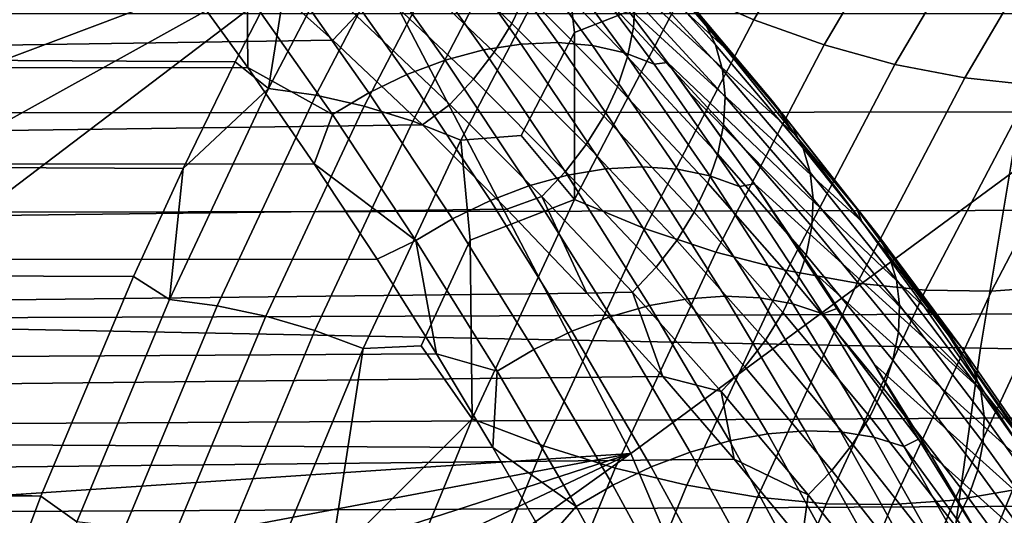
# Model space of a CAD drawing. Header units: metres. Extents: x -240 to 45, y -77 to 27.
# Tile 499 of 656: x -176.291 to -175.113, y 3.038 to 3.631. Entities that reach past the tile are written whole.
import ezdxf

# ---------------------------------------------------------------- set-up
doc = ezdxf.new("R2010")
doc.units = ezdxf.units.M
doc.layers.add('solid_102011X2', color=7, linetype='CONTINUOUS')

msp = doc.modelspace()

# ---------------------------------------------------------------- linework, layer by layer
at = {"layer": 'solid_102011X2'}
for points in [[(-175.559967, 3.111591, 306.169861), (-175.888824, 3.74163, 305.930542), (-175.163818, 4.323822, 307.250885), (-174.760162, 3.701378, 307.550323)], [(-175.536209, 3.701866, 286.067871), (-175.447464, 3.597222, 285.923218), (-175.746857, 3.873466, 285.822906), (-175.84111, 3.983901, 285.973938)], [(-175.272552, 3.869446, 288.046997), (-175.412811, 3.630928, 287.813568), (-175.495773, 3.667519, 287.823822), (-175.354431, 3.907907, 288.059052)], [(-175.447464, 3.597222, 285.923218), (-175.363449, 3.493128, 285.785553), (-175.65712, 3.763294, 285.67865), (-175.746857, 3.873466, 285.822906)], [(-175.189209, 3.837789, 288.027466), (-175.328568, 3.60081, 287.795532), (-175.412811, 3.630928, 287.813568), (-175.272552, 3.869446, 288.046997)], [(-175.105453, 3.81333, 288.000732), (-175.244095, 3.577539, 287.769989), (-175.328568, 3.60081, 287.795532), (-175.189209, 3.837789, 288.027466)], [(-175.053894, 3.764891, 348.043671), (-176.903107, 3.807064, 346.67865), (-176.993454, 3.27408, 346.783783), (-175.1418, 3.23781, 348.148804)], [(-175.022308, 3.796374, 287.967133), (-175.160461, 3.561408, 287.737183), (-175.244095, 3.577539, 287.769989), (-175.105453, 3.81333, 288.000732)], [(-174.940811, 3.787133, 287.927094), (-175.07872, 3.552615, 287.697601), (-175.160461, 3.561408, 287.737183), (-175.022308, 3.796374, 287.967133)], [(-175.993668, 3.548838, 287.670746), (-175.968445, 3.70685, 287.832672), (-175.86853, 3.788418, 287.878998)], [(-175.993668, 3.548838, 287.670746), (-175.86853, 3.788418, 287.878998), (-175.812088, 3.78001, 287.854248), (-175.936996, 3.540864, 287.646362)], [(-175.936996, 3.540864, 287.646362), (-175.812088, 3.78001, 287.854248), (-175.754623, 3.766121, 287.8349), (-175.879166, 3.527693, 287.627625)], [(-175.471863, 3.627899, 286.074371), (-175.494537, 3.657514, 286.053833), (-175.600113, 3.77637, 286.226807), (-175.578644, 3.747364, 286.248474)], [(-175.879166, 3.527693, 287.627625), (-175.754623, 3.766121, 287.8349), (-175.697052, 3.746968, 287.821167), (-175.821091, 3.50953, 287.614777)], [(-175.814575, 3.733176, 286.742859), (-175.702591, 3.626547, 286.571655), (-175.685928, 3.662041, 286.558685), (-175.797775, 3.76898, 286.730927)], [(-175.666626, 3.733855, 286.523163), (-175.556946, 3.62171, 286.350433), (-175.554886, 3.656095, 286.327637), (-175.664352, 3.768813, 286.501282)], [(-175.363449, 3.493128, 285.785553), (-175.283813, 3.389533, 285.65451), (-175.571487, 3.653316, 285.540802), (-175.65712, 3.763294, 285.67865)], [(-173.190308, 3.723255, 349.384216), (-175.053894, 3.764891, 348.043671), (-175.1418, 3.23781, 348.148804), (-173.275818, 3.202002, 349.489319)], [(-175.565842, 3.719523, 286.276184), (-175.458801, 3.60079, 286.102661), (-175.471863, 3.627899, 286.074371), (-175.578644, 3.747364, 286.248474)], [(-176.858322, 3.519145, 304.40271), (-176.922287, 3.637982, 304.354858), (-175.888824, 3.74163, 305.930542)], [(-176.796646, 3.399981, 304.448608), (-176.858322, 3.519145, 304.40271), (-175.888824, 3.74163, 305.930542)], [(-176.733673, 3.273116, 304.495178), (-176.796646, 3.399981, 304.448608), (-175.888824, 3.74163, 305.930542)], [(-176.673279, 3.145889, 304.539551), (-176.733673, 3.273116, 304.495178), (-175.888824, 3.74163, 305.930542)], [(-176.625351, 3.040656, 304.574646), (-176.673279, 3.145889, 304.539551), (-175.888824, 3.74163, 305.930542), (-175.559967, 3.111591, 306.169861)], [(-176.002655, 3.738244, 286.926239), (-176.029984, 3.708268, 286.917023), (-175.916855, 3.60646, 286.749542), (-175.888794, 3.635912, 286.756714)], [(-175.83934, 3.739299, 285.415802), (-175.73642, 3.594832, 285.24411), (-175.782379, 3.582619, 285.225128), (-175.885071, 3.72751, 285.395996)], [(-175.794388, 3.745829, 285.439484), (-175.691193, 3.601902, 285.26709), (-175.73642, 3.594832, 285.24411), (-175.83934, 3.739299, 285.415802)], [(-175.821091, 3.50953, 287.614777), (-175.697052, 3.746968, 287.821167), (-175.640259, 3.722846, 287.813354), (-175.763641, 3.486654, 287.608032)], [(-175.750961, 3.746992, 285.466583), (-175.647476, 3.603713, 285.293701), (-175.691193, 3.601902, 285.26709), (-175.794388, 3.745829, 285.439484)], [(-175.709763, 3.742771, 285.496735), (-175.605957, 3.600235, 285.323486), (-175.647476, 3.603713, 285.293701), (-175.750961, 3.746992, 285.466583)], [(-175.671463, 3.733234, 285.529358), (-175.567322, 3.591526, 285.355957), (-175.605957, 3.600235, 285.323486), (-175.709763, 3.742771, 285.496735)], [(-175.640259, 3.722846, 287.813354), (-175.561111, 3.737383, 287.851562), (-175.495773, 3.667519, 287.823822), (-175.627625, 3.615715, 287.740875)], [(-179.735046, 3.733766, 290.128387), (-175.968445, 3.70685, 287.832672), (-176.033493, 3.5807, 287.724396), (-179.802948, 3.603542, 290.015381)], [(-175.885071, 3.72751, 285.395996), (-175.782379, 3.582619, 285.225128), (-175.828354, 3.565464, 285.210449), (-175.930817, 3.710656, 285.38031)], [(-175.835617, 3.698632, 286.751221), (-175.723557, 3.592228, 286.581085), (-175.702591, 3.626547, 286.571655), (-175.814575, 3.733176, 286.742859)], [(-175.673859, 3.698038, 286.542419), (-175.563995, 3.586404, 286.370667), (-175.556946, 3.62171, 286.350433), (-175.666626, 3.733855, 286.523163)], [(-175.636703, 3.718538, 285.563965), (-175.532227, 3.577729, 285.390625), (-175.567322, 3.591526, 285.355957), (-175.671463, 3.733234, 285.529358)], [(-175.763641, 3.486654, 287.608032), (-175.640259, 3.722846, 287.813354), (-175.627625, 3.615715, 287.740875), (-175.691406, 3.492281, 287.634735)], [(-175.532227, 3.577729, 285.390625), (-175.636703, 3.718538, 285.563965), (-175.571487, 3.653316, 285.540802), (-175.516388, 3.579849, 285.451965)], [(-175.557877, 3.688907, 286.302734), (-175.450577, 3.570883, 286.129944), (-175.458801, 3.60079, 286.102661), (-175.565842, 3.719523, 286.276184)], [(-180.633987, 3.535614, 289.516998), (-175.916855, 3.60646, 286.749542), (-176.029984, 3.708268, 286.917023), (-180.593979, 3.631141, 289.583557)], [(-175.993668, 3.548838, 287.670746), (-176.033493, 3.5807, 287.724396), (-175.968445, 3.70685, 287.832672)], [(-175.930817, 3.710656, 285.38031), (-175.828354, 3.565464, 285.210449), (-175.873566, 3.543648, 285.200317), (-175.975845, 3.689013, 285.36908)], [(-175.292007, 2.480526, 306.363983), (-175.559967, 3.111591, 306.169861), (-174.760162, 3.701378, 307.550323), (-174.431992, 3.078241, 307.784088)], [(-175.494537, 3.657514, 286.053833), (-175.447464, 3.597222, 285.923218), (-175.536209, 3.701866, 286.067871)], [(-176.102158, 3.689471, 285.427704), (-176.018463, 3.573717, 285.291718), (-185.634872, 3.562411, 291.061646), (-185.62735, 3.673597, 291.139038)], [(-176.019424, 3.662934, 285.362427), (-176.018463, 3.573717, 285.291718), (-176.102158, 3.689471, 285.427704)], [(-175.975845, 3.689013, 285.36908), (-175.873566, 3.543648, 285.200317), (-175.917282, 3.517527, 285.194916), (-176.019424, 3.662934, 285.362427)], [(-175.860519, 3.666005, 286.75589), (-175.748413, 3.559735, 286.586792), (-175.723557, 3.592228, 286.581085), (-175.835617, 3.698632, 286.751221)], [(-175.685928, 3.662041, 286.558685), (-175.575912, 3.550846, 286.388), (-175.563995, 3.586404, 286.370667), (-175.673859, 3.698038, 286.542419)], [(-175.554886, 3.656095, 286.327637), (-175.447357, 3.538745, 286.155701), (-175.450577, 3.570883, 286.129944), (-175.557877, 3.688907, 286.302734)], [(-175.888794, 3.635912, 286.756714), (-175.776688, 3.529684, 286.588654), (-175.748413, 3.559735, 286.586792), (-175.860519, 3.666005, 286.75589)], [(-175.495773, 3.667519, 287.823822), (-175.627716, 3.415667, 287.604248), (-175.627625, 3.615715, 287.740875)], [(-175.412811, 3.630928, 287.813568), (-175.543671, 3.381116, 287.595764), (-175.627716, 3.415667, 287.604248), (-175.495773, 3.667519, 287.823822)], [(-176.019424, 3.662934, 285.362427), (-175.917282, 3.517527, 285.194916), (-176.018463, 3.573717, 285.291718)], [(-175.702591, 3.626547, 286.571655), (-175.592468, 3.515711, 286.402039), (-175.575912, 3.550846, 286.388), (-175.685928, 3.662041, 286.558685)], [(-175.283813, 3.389533, 285.65451), (-175.208237, 3.286419, 285.529724), (-175.516388, 3.579849, 285.451965), (-175.571487, 3.653316, 285.540802)], [(-175.556946, 3.62171, 286.350433), (-175.449203, 3.504985, 286.179413), (-175.447357, 3.538745, 286.155701), (-175.554886, 3.656095, 286.327637)], [(-175.494537, 3.657514, 286.053833), (-175.390961, 3.533714, 285.882721), (-175.447464, 3.597222, 285.923218)], [(-175.367126, 3.503421, 285.902191), (-175.390961, 3.533714, 285.882721), (-175.494537, 3.657514, 286.053833), (-175.471863, 3.627899, 286.074371)], [(-167.907166, 3.638084, 298.937927), (-176.922287, 3.637982, 304.354858), (-176.858322, 3.519145, 304.40271), (-167.756088, 3.526164, 298.928558)], [(-175.776688, 3.529684, 286.588654), (-175.888794, 3.635912, 286.756714), (-175.916855, 3.60646, 286.749542), (-175.809525, 3.505027, 286.589874)], [(-175.328568, 3.60081, 287.795532), (-175.458557, 3.352676, 287.579193), (-175.543671, 3.381116, 287.595764), (-175.412811, 3.630928, 287.813568)], [(-175.723557, 3.592228, 286.581085), (-175.613358, 3.481663, 286.412567), (-175.592468, 3.515711, 286.402039), (-175.702591, 3.626547, 286.571655)], [(-175.563995, 3.586404, 286.370667), (-175.45607, 3.470244, 286.200684), (-175.449203, 3.504985, 286.179413), (-175.556946, 3.62171, 286.350433)], [(-175.458801, 3.60079, 286.102661), (-175.35379, 3.477087, 285.931061), (-175.367126, 3.503421, 285.902191), (-175.471863, 3.627899, 286.074371)], [(-180.67276, 3.43938, 289.452454), (-175.809525, 3.505027, 286.589874), (-175.916855, 3.60646, 286.749542), (-180.633987, 3.535614, 289.516998)], [(-175.627716, 3.415667, 287.604248), (-175.691406, 3.492281, 287.634735), (-175.627625, 3.615715, 287.740875)], [(-179.802948, 3.603542, 290.015381), (-176.033493, 3.5807, 287.724396), (-176.095795, 3.45285, 287.620697), (-179.86792, 3.471462, 289.907257)], [(-175.73642, 3.594832, 285.24411), (-175.635773, 3.444779, 285.075439), (-175.682007, 3.432185, 285.057343), (-175.782379, 3.582619, 285.225128)], [(-175.691193, 3.601902, 285.26709), (-175.590271, 3.452356, 285.097687), (-175.635773, 3.444779, 285.075439), (-175.73642, 3.594832, 285.24411)], [(-175.647476, 3.603713, 285.293701), (-175.546249, 3.454794, 285.123718), (-175.590271, 3.452356, 285.097687), (-175.691193, 3.601902, 285.26709)], [(-175.605957, 3.600235, 285.323486), (-175.50441, 3.452052, 285.153137), (-175.546249, 3.454794, 285.123718), (-175.647476, 3.603713, 285.293701)], [(-175.567322, 3.591526, 285.355957), (-175.465454, 3.444175, 285.185425), (-175.50441, 3.452052, 285.153137), (-175.605957, 3.600235, 285.323486)], [(-175.450577, 3.570883, 286.129944), (-175.345306, 3.447939, 285.959076), (-175.35379, 3.477087, 285.931061), (-175.458801, 3.60079, 286.102661)], [(-175.244095, 3.577539, 287.769989), (-175.373413, 3.330703, 287.554779), (-175.458557, 3.352676, 287.579193), (-175.328568, 3.60081, 287.795532)], [(-175.390961, 3.533714, 285.882721), (-175.363449, 3.493128, 285.785553), (-175.447464, 3.597222, 285.923218)], [(-175.782379, 3.582619, 285.225128), (-175.682007, 3.432185, 285.057343), (-175.728195, 3.414783, 285.043701), (-175.828354, 3.565464, 285.210449)], [(-175.748413, 3.559735, 286.586792), (-175.638168, 3.449349, 286.419373), (-175.613358, 3.481663, 286.412567), (-175.723557, 3.592228, 286.581085)], [(-175.575912, 3.550846, 286.388), (-175.467834, 3.43518, 286.219055), (-175.45607, 3.470244, 286.200684), (-175.563995, 3.586404, 286.370667)], [(-175.532227, 3.577729, 285.390625), (-175.430023, 3.431291, 285.220093), (-175.465454, 3.444175, 285.185425), (-175.567322, 3.591526, 285.355957)], [(-176.018463, 3.573717, 285.291718), (-175.939148, 3.45858, 285.162262), (-185.641907, 3.450987, 290.987), (-185.634872, 3.562411, 291.061646)], [(-175.993668, 3.548838, 287.670746), (-176.095795, 3.45285, 287.620697), (-176.033493, 3.5807, 287.724396)], [(-175.917282, 3.517527, 285.194916), (-175.939148, 3.45858, 285.162262), (-176.018463, 3.573717, 285.291718)], [(-175.430023, 3.431291, 285.220093), (-175.532227, 3.577729, 285.390625), (-175.516388, 3.579849, 285.451965), (-175.412231, 3.434568, 285.283722)], [(-175.208237, 3.286419, 285.529724), (-175.136581, 3.183892, 285.411011), (-175.489807, 3.543585, 285.409058), (-175.516388, 3.579849, 285.451965)], [(-175.412231, 3.434568, 285.283722), (-175.516388, 3.579849, 285.451965), (-175.489807, 3.543585, 285.409058)], [(-175.447357, 3.538745, 286.155701), (-175.341858, 3.416529, 285.985687), (-175.345306, 3.447939, 285.959076), (-175.450577, 3.570883, 286.129944)], [(-175.160461, 3.561408, 287.737183), (-175.289307, 3.31547, 287.522766), (-175.373413, 3.330703, 287.554779), (-175.244095, 3.577539, 287.769989)], [(-175.828354, 3.565464, 285.210449), (-175.728195, 3.414783, 285.043701), (-175.773605, 3.392856, 285.03476), (-175.873566, 3.543648, 285.200317)], [(-175.776688, 3.529684, 286.588654), (-175.666443, 3.419381, 286.422302), (-175.638168, 3.449349, 286.419373), (-175.748413, 3.559735, 286.586792)], [(-175.07872, 3.552615, 287.697601), (-175.207306, 3.307167, 287.483582), (-175.289307, 3.31547, 287.522766), (-175.160461, 3.561408, 287.737183)], [(-176.112, 3.296017, 287.473785), (-176.095795, 3.45285, 287.620697), (-175.993668, 3.548838, 287.670746)], [(-176.112, 3.296017, 287.473785), (-175.993668, 3.548838, 287.670746), (-175.936996, 3.540864, 287.646362), (-176.055115, 3.288518, 287.449799)], [(-175.592468, 3.515711, 286.402039), (-175.484283, 3.400457, 286.234222), (-175.467834, 3.43518, 286.219055), (-175.575912, 3.550846, 286.388)], [(-174.999863, 3.551272, 287.651672), (-175.128418, 3.305899, 287.437714), (-175.207306, 3.307167, 287.483582), (-175.07872, 3.552615, 287.697601)], [(-174.924896, 3.557395, 287.599976), (-175.053619, 3.31168, 287.385742), (-175.128418, 3.305899, 287.437714), (-174.999863, 3.551272, 287.651672)], [(-176.055115, 3.288518, 287.449799), (-175.936996, 3.540864, 287.646362), (-175.879166, 3.527693, 287.627625), (-175.996918, 3.276133, 287.431641)], [(-175.873566, 3.543648, 285.200317), (-175.773605, 3.392856, 285.03476), (-175.81749, 3.366765, 285.03064), (-175.917282, 3.517527, 285.194916)], [(-175.136581, 3.183892, 285.411011), (-175.412231, 3.434568, 285.283722), (-175.489807, 3.543585, 285.409058)], [(-175.449203, 3.504985, 286.179413), (-175.343491, 3.383451, 286.010376), (-175.341858, 3.416529, 285.985687), (-175.447357, 3.538745, 286.155701)], [(-167.756088, 3.526164, 298.928558), (-176.858322, 3.519145, 304.40271), (-176.796646, 3.399981, 304.448608), (-167.612411, 3.415269, 298.919708)], [(-175.996918, 3.276133, 287.431641), (-175.879166, 3.527693, 287.627625), (-175.821091, 3.50953, 287.614777), (-175.938324, 3.259053, 287.419647)], [(-175.666443, 3.419381, 286.422302), (-175.776688, 3.529684, 286.588654), (-175.809525, 3.505027, 286.589874), (-175.708344, 3.404066, 286.43811)], [(-175.390961, 3.533714, 285.882721), (-175.289459, 3.404731, 285.713715), (-175.363449, 3.493128, 285.785553)], [(-175.264496, 3.373684, 285.732147), (-175.289459, 3.404731, 285.713715), (-175.390961, 3.533714, 285.882721), (-175.367126, 3.503421, 285.902191)], [(-175.917282, 3.517527, 285.194916), (-175.81749, 3.366765, 285.03064), (-175.939148, 3.45858, 285.162262)], [(-175.613358, 3.481663, 286.412567), (-175.505096, 3.366734, 286.24588), (-175.484283, 3.400457, 286.234222), (-175.592468, 3.515711, 286.402039)], [(-180.710342, 3.342466, 289.389893), (-175.708344, 3.404066, 286.43811), (-175.809525, 3.505027, 286.589874), (-180.67276, 3.43938, 289.452454)], [(-175.938324, 3.259053, 287.419647), (-175.821091, 3.50953, 287.614777), (-175.763641, 3.486654, 287.608032), (-175.880234, 3.237542, 287.413971)], [(-175.45607, 3.470244, 286.200684), (-175.350174, 3.349334, 286.032654), (-175.343491, 3.383451, 286.010376), (-175.449203, 3.504985, 286.179413)], [(-175.35379, 3.477087, 285.931061), (-175.250885, 3.348173, 285.761627), (-175.264496, 3.373684, 285.732147), (-175.367126, 3.503421, 285.902191)], [(-175.763641, 3.486654, 287.608032), (-175.691406, 3.492281, 287.634735), (-175.627716, 3.415667, 287.604248), (-175.752457, 3.367232, 287.533112)], [(-175.289459, 3.404731, 285.713715), (-175.283813, 3.389533, 285.65451), (-175.363449, 3.493128, 285.785553)], [(-175.880234, 3.237542, 287.413971), (-175.763641, 3.486654, 287.608032), (-175.752457, 3.367232, 287.533112), (-175.810822, 3.240691, 287.435974)], [(-175.638168, 3.449349, 286.419373), (-175.529861, 3.334651, 286.253815), (-175.505096, 3.366734, 286.24588), (-175.613358, 3.481663, 286.412567)], [(-175.345306, 3.447939, 285.959076), (-175.242157, 3.319836, 285.790405), (-175.250885, 3.348173, 285.761627), (-175.35379, 3.477087, 285.931061)], [(-179.86792, 3.471462, 289.907257), (-176.095795, 3.45285, 287.620697), (-176.15535, 3.323463, 287.521576), (-179.929932, 3.337708, 289.804047)], [(-175.467834, 3.43518, 286.219055), (-175.361801, 3.314824, 286.052155), (-175.350174, 3.349334, 286.032654), (-175.45607, 3.470244, 286.200684)], [(-175.939148, 3.45858, 285.162262), (-175.86377, 3.344333, 285.039124), (-185.648468, 3.339347, 290.915039), (-185.641907, 3.450987, 290.987)], [(-176.112, 3.296017, 287.473785), (-176.15535, 3.323463, 287.521576), (-176.095795, 3.45285, 287.620697)], [(-175.81749, 3.366765, 285.03064), (-175.86377, 3.344333, 285.039124), (-175.939148, 3.45858, 285.162262)], [(-175.546249, 3.454794, 285.123718), (-175.447495, 3.299939, 284.957062), (-175.491837, 3.2969, 284.93161), (-175.590271, 3.452356, 285.097687)], [(-175.50441, 3.452052, 285.153137), (-175.405334, 3.29792, 284.986084), (-175.447495, 3.299939, 284.957062), (-175.546249, 3.454794, 285.123718)], [(-175.635773, 3.444779, 285.075439), (-175.537628, 3.288852, 284.910156), (-175.584122, 3.275928, 284.893005), (-175.682007, 3.432185, 285.057343)], [(-175.666443, 3.419381, 286.422302), (-175.558136, 3.304814, 286.257874), (-175.529861, 3.334651, 286.253815), (-175.638168, 3.449349, 286.419373)], [(-175.590271, 3.452356, 285.097687), (-175.491837, 3.2969, 284.93161), (-175.537628, 3.288852, 284.910156), (-175.635773, 3.444779, 285.075439)], [(-175.465454, 3.444175, 285.185425), (-175.366043, 3.290876, 285.018158), (-175.405334, 3.29792, 284.986084), (-175.50441, 3.452052, 285.153137)], [(-175.430023, 3.431291, 285.220093), (-175.330276, 3.278922, 285.052826), (-175.366043, 3.290876, 285.018158), (-175.465454, 3.444175, 285.185425)], [(-175.341858, 3.416529, 285.985687), (-175.23848, 3.289211, 285.817871), (-175.242157, 3.319836, 285.790405), (-175.345306, 3.447939, 285.959076)], [(-175.682007, 3.432185, 285.057343), (-175.584122, 3.275928, 284.893005), (-175.630554, 3.258339, 284.880463), (-175.728195, 3.414783, 285.043701)], [(-175.484283, 3.400457, 286.234222), (-175.378143, 3.280575, 286.068481), (-175.361801, 3.314824, 286.052155), (-175.467834, 3.43518, 286.219055)], [(-175.412231, 3.434568, 285.283722), (-175.313522, 3.285445, 285.11441), (-175.330276, 3.278922, 285.052826), (-175.430023, 3.431291, 285.220093)], [(-175.136581, 3.183892, 285.411011), (-175.06868, 3.082021, 285.298218), (-175.338654, 3.32634, 285.16449), (-175.412231, 3.434568, 285.283722)], [(-175.412231, 3.434568, 285.283722), (-175.338654, 3.32634, 285.16449), (-175.313522, 3.285445, 285.11441)], [(-175.666443, 3.419381, 286.422302), (-175.708344, 3.404066, 286.43811), (-175.612732, 3.303667, 286.293823)], [(-175.666443, 3.419381, 286.422302), (-175.612732, 3.303667, 286.293823), (-175.558136, 3.304814, 286.257874)], [(-167.612411, 3.415269, 298.919708), (-176.796646, 3.399981, 304.448608), (-176.733673, 3.273116, 304.495178), (-167.476334, 3.305573, 298.91156)], [(-175.728195, 3.414783, 285.043701), (-175.630554, 3.258339, 284.880463), (-175.676163, 3.236374, 284.872742), (-175.773605, 3.392856, 285.03476)], [(-175.627716, 3.415667, 287.604248), (-175.749863, 3.153272, 287.40097), (-175.752457, 3.367232, 287.533112)], [(-175.543671, 3.381116, 287.595764), (-175.66478, 3.120933, 287.394196), (-175.749863, 3.153272, 287.40097), (-175.627716, 3.415667, 287.604248)], [(-175.343491, 3.383451, 286.010376), (-175.239899, 3.256877, 285.843536), (-175.23848, 3.289211, 285.817871), (-175.341858, 3.416529, 285.985687)], [(-180.746735, 3.244804, 289.329346), (-175.612732, 3.303667, 286.293823), (-175.708344, 3.404066, 286.43811), (-180.710342, 3.342466, 289.389893)], [(-175.505096, 3.366734, 286.24588), (-175.398865, 3.247237, 286.081329), (-175.378143, 3.280575, 286.068481), (-175.484283, 3.400457, 286.234222)], [(-175.289459, 3.404731, 285.713715), (-175.19017, 3.270285, 285.547119), (-175.283813, 3.389533, 285.65451)], [(-175.164139, 3.2384, 285.564575), (-175.19017, 3.270285, 285.547119), (-175.289459, 3.404731, 285.713715), (-175.264496, 3.373684, 285.732147)], [(-175.773605, 3.392856, 285.03476), (-175.676163, 3.236374, 284.872742), (-175.720215, 3.210392, 284.869934), (-175.81749, 3.366765, 285.03064)], [(-175.350174, 3.349334, 286.032654), (-175.246429, 3.223449, 285.866913), (-175.239899, 3.256877, 285.843536), (-175.343491, 3.383451, 286.010376)], [(-175.19017, 3.270285, 285.547119), (-175.208237, 3.286419, 285.529724), (-175.283813, 3.389533, 285.65451)], [(-175.458557, 3.352676, 287.579193), (-175.578812, 3.094314, 287.379059), (-175.66478, 3.120933, 287.394196), (-175.543671, 3.381116, 287.595764)], [(-175.250885, 3.348173, 285.761627), (-175.150253, 3.213761, 285.594696), (-175.164139, 3.2384, 285.564575), (-175.264496, 3.373684, 285.732147)], [(-175.81749, 3.366765, 285.03064), (-175.792496, 3.231105, 284.922333), (-175.86377, 3.344333, 285.039124)], [(-175.81749, 3.366765, 285.03064), (-175.720215, 3.210392, 284.869934), (-175.792496, 3.231105, 284.922333)], [(-175.749863, 3.153272, 287.40097), (-175.810822, 3.240691, 287.435974), (-175.752457, 3.367232, 287.533112)], [(-175.529861, 3.334651, 286.253815), (-175.423615, 3.215441, 286.090424), (-175.398865, 3.247237, 286.081329), (-175.505096, 3.366734, 286.24588)], [(-175.373413, 3.330703, 287.554779), (-175.493011, 3.073748, 287.355713), (-175.578812, 3.094314, 287.379059), (-175.458557, 3.352676, 287.579193)], [(-175.361801, 3.314824, 286.052155), (-175.257904, 3.18956, 285.887543), (-175.246429, 3.223449, 285.866913), (-175.350174, 3.349334, 286.032654)], [(-175.242157, 3.319836, 285.790405), (-175.141281, 3.186293, 285.624207), (-175.150253, 3.213761, 285.594696), (-175.250885, 3.348173, 285.761627)], [(-175.86377, 3.344333, 285.039124), (-175.792496, 3.231105, 284.922333), (-185.657562, 3.171548, 290.812195), (-185.648468, 3.339347, 290.915039)], [(-179.929932, 3.337708, 289.804047), (-176.15535, 3.323463, 287.521576), (-176.266312, 3.060566, 287.336914), (-179.989029, 3.202412, 289.705688)], [(-175.558136, 3.304814, 286.257874), (-175.451889, 3.18579, 286.095612), (-175.423615, 3.215441, 286.090424), (-175.529861, 3.334651, 286.253815)], [(-176.222885, 3.030167, 287.289246), (-176.266312, 3.060566, 287.336914), (-176.15535, 3.323463, 287.521576), (-176.112, 3.296017, 287.473785)], [(-175.289307, 3.31547, 287.522766), (-175.408463, 3.059491, 287.324463), (-175.493011, 3.073748, 287.355713), (-175.373413, 3.330703, 287.554779)], [(-175.06868, 3.082021, 285.298218), (-175.004364, 2.980837, 285.19104), (-175.268753, 3.218777, 285.051025), (-175.338654, 3.32634, 285.16449)], [(-175.313522, 3.285445, 285.11441), (-175.338654, 3.32634, 285.16449), (-175.268753, 3.218777, 285.051025)], [(-174.983856, 3.324439, 287.328308), (-175.103271, 3.067886, 287.129578), (-175.172653, 3.055944, 287.187622), (-175.053619, 3.31168, 287.385742)], [(-175.207306, 3.307167, 287.483582), (-175.326218, 3.05172, 287.285706), (-175.408463, 3.059491, 287.324463), (-175.289307, 3.31547, 287.522766)], [(-175.378143, 3.280575, 286.068481), (-175.274139, 3.155852, 285.905029), (-175.257904, 3.18956, 285.887543), (-175.361801, 3.314824, 286.052155)], [(-175.053619, 3.31168, 287.385742), (-175.172653, 3.055944, 287.187622), (-175.247284, 3.050533, 287.239899), (-175.128418, 3.305899, 287.437714)], [(-175.23848, 3.289211, 285.817871), (-175.13736, 3.156517, 285.652557), (-175.141281, 3.186293, 285.624207), (-175.242157, 3.319836, 285.790405)], [(-180.781906, 3.1465, 289.270813), (-175.521927, 3.203914, 286.156433), (-175.612732, 3.303667, 286.293823), (-180.746735, 3.244804, 289.329346)], [(-167.476334, 3.305573, 298.91156), (-176.733673, 3.273116, 304.495178), (-176.673279, 3.145889, 304.539551), (-167.347076, 3.196808, 298.903992)], [(-175.558136, 3.304814, 286.257874), (-175.612732, 3.303667, 286.293823), (-175.521927, 3.203914, 286.156433)], [(-175.558136, 3.304814, 286.257874), (-175.521927, 3.203914, 286.156433), (-175.451889, 3.18579, 286.095612)], [(-175.447495, 3.299939, 284.957062), (-175.351425, 3.138847, 284.794159), (-175.396072, 3.135238, 284.769348), (-175.491837, 3.2969, 284.93161)], [(-175.405334, 3.29792, 284.986084), (-175.308929, 3.137534, 284.822723), (-175.351425, 3.138847, 284.794159), (-175.447495, 3.299939, 284.957062)], [(-175.128418, 3.305899, 287.437714), (-175.247284, 3.050533, 287.239899), (-175.326218, 3.05172, 287.285706), (-175.207306, 3.307167, 287.483582)], [(-176.222885, 3.030167, 287.289246), (-176.112, 3.296017, 287.473785), (-176.055115, 3.288518, 287.449799), (-176.165771, 3.023187, 287.265625)], [(-176.165771, 3.023187, 287.265625), (-176.055115, 3.288518, 287.449799), (-175.996918, 3.276133, 287.431641), (-176.107224, 3.011659, 287.248077)], [(-175.537628, 3.288852, 284.910156), (-175.442169, 3.126766, 284.748688), (-175.488937, 3.11357, 284.732513), (-175.584122, 3.275928, 284.893005)], [(-175.491837, 3.2969, 284.93161), (-175.396072, 3.135238, 284.769348), (-175.442169, 3.126766, 284.748688), (-175.537628, 3.288852, 284.910156)], [(-175.366043, 3.290876, 285.018158), (-175.269318, 3.13132, 284.854553), (-175.308929, 3.137534, 284.822723), (-175.405334, 3.29792, 284.986084)], [(-175.330276, 3.278922, 285.052826), (-175.2332, 3.120308, 284.889191), (-175.269318, 3.13132, 284.854553), (-175.366043, 3.290876, 285.018158)], [(-175.239899, 3.256877, 285.843536), (-175.138596, 3.124996, 285.67923), (-175.13736, 3.156517, 285.652557), (-175.23848, 3.289211, 285.817871)], [(-176.107224, 3.011659, 287.248077), (-175.996918, 3.276133, 287.431641), (-175.938324, 3.259053, 287.419647), (-176.048141, 2.995762, 287.236877)], [(-175.584122, 3.275928, 284.893005), (-175.488937, 3.11357, 284.732513), (-175.535629, 3.095866, 284.72113), (-175.630554, 3.258339, 284.880463)], [(-175.398865, 3.247237, 286.081329), (-175.2948, 3.122963, 285.919098), (-175.274139, 3.155852, 285.905029), (-175.378143, 3.280575, 286.068481)], [(-175.330276, 3.278922, 285.052826), (-175.313522, 3.285445, 285.11441), (-175.268753, 3.218777, 285.051025), (-175.215759, 3.12894, 284.95047)], [(-175.215759, 3.12894, 284.95047), (-175.2332, 3.120308, 284.889191), (-175.330276, 3.278922, 285.052826)], [(-175.19017, 3.270285, 285.547119), (-175.136581, 3.183892, 285.411011), (-175.208237, 3.286419, 285.529724)], [(-175.1418, 3.23781, 348.148804), (-176.993454, 3.27408, 346.783783), (-177.070114, 2.73605, 346.873016), (-175.2164, 2.705738, 348.238037)], [(-175.19017, 3.270285, 285.547119), (-175.093246, 3.130059, 285.383301), (-175.136581, 3.183892, 285.411011)], [(-175.066223, 3.097244, 285.399902), (-175.093246, 3.130059, 285.383301), (-175.19017, 3.270285, 285.547119), (-175.164139, 3.2384, 285.564575)], [(-176.048141, 2.995762, 287.236877), (-175.938324, 3.259053, 287.419647), (-175.880234, 3.237542, 287.413971), (-175.989426, 2.97574, 287.232239)], [(-175.630554, 3.258339, 284.880463), (-175.535629, 3.095866, 284.72113), (-175.581467, 3.073945, 284.714661), (-175.676163, 3.236374, 284.872742)], [(-175.246429, 3.223449, 285.866913), (-175.144943, 3.09233, 285.703705), (-175.138596, 3.124996, 285.67923), (-175.239899, 3.256877, 285.843536)], [(-175.880234, 3.237542, 287.413971), (-175.810822, 3.240691, 287.435974), (-175.749863, 3.153272, 287.40097), (-175.919495, 2.983701, 287.255096)], [(-175.423615, 3.215441, 286.090424), (-175.319519, 3.091519, 285.929413), (-175.2948, 3.122963, 285.919098), (-175.398865, 3.247237, 286.081329)], [(-175.792496, 3.231105, 284.922333), (-175.725113, 3.118889, 284.811584), (-185.657562, 3.171548, 290.812195)], [(-175.989426, 2.97574, 287.232239), (-175.880234, 3.237542, 287.413971), (-175.919495, 2.983701, 287.255096)], [(-175.720215, 3.210392, 284.869934), (-175.725113, 3.118889, 284.811584), (-175.792496, 3.231105, 284.922333)], [(-175.676163, 3.236374, 284.872742), (-175.581467, 3.073945, 284.714661), (-175.625687, 3.048165, 284.713257), (-175.720215, 3.210392, 284.869934)], [(-173.275818, 3.202002, 349.489319), (-175.1418, 3.23781, 348.148804), (-175.2164, 2.705738, 348.238037), (-173.348373, 2.675813, 349.578552)], [(-175.150253, 3.213761, 285.594696), (-175.052078, 3.073532, 285.430634), (-175.066223, 3.097244, 285.399902), (-175.164139, 3.2384, 285.564575)], [(-175.004364, 2.980837, 285.19104), (-174.94342, 2.880349, 285.089264), (-175.202423, 3.112047, 284.943268), (-175.268753, 3.218777, 285.051025)], [(-175.215759, 3.12894, 284.95047), (-175.268753, 3.218777, 285.051025), (-175.202423, 3.112047, 284.943268)], [(-175.257904, 3.18956, 285.887543), (-175.156296, 3.059136, 285.725494), (-175.144943, 3.09233, 285.703705), (-175.246429, 3.223449, 285.866913)], [(-175.720215, 3.210392, 284.869934), (-175.625687, 3.048165, 284.713257), (-175.725113, 3.118889, 284.811584)], [(-175.451889, 3.18579, 286.095612), (-175.347809, 3.062114, 285.935822), (-175.319519, 3.091519, 285.929413), (-175.423615, 3.215441, 286.090424)], [(-175.141281, 3.186293, 285.624207), (-175.042847, 3.046995, 285.460907), (-175.052078, 3.073532, 285.430634), (-175.150253, 3.213761, 285.594696)], [(-180.815857, 3.047701, 289.214294), (-175.43631, 3.104913, 286.026093), (-175.521927, 3.203914, 286.156433), (-180.781906, 3.1465, 289.270813)], [(-180.045227, 3.06573, 289.612183), (-179.989029, 3.202412, 289.705688), (-176.266312, 3.060566, 287.336914)], [(-167.347076, 3.196808, 298.903992), (-176.673279, 3.145889, 304.539551), (-176.625351, 3.040656, 304.574646), (-167.223846, 3.088731, 298.89679)], [(-175.451889, 3.18579, 286.095612), (-175.521927, 3.203914, 286.156433), (-175.43631, 3.104913, 286.026093)], [(-175.451889, 3.18579, 286.095612), (-175.43631, 3.104913, 286.026093), (-175.347809, 3.062114, 285.935822)], [(-175.274139, 3.155852, 285.905029), (-175.172424, 3.026043, 285.744232), (-175.156296, 3.059136, 285.725494), (-175.257904, 3.18956, 285.887543)], [(-175.13736, 3.156517, 285.652557), (-175.038712, 3.018138, 285.490173), (-175.042847, 3.046995, 285.460907), (-175.141281, 3.186293, 285.624207)], [(-175.093246, 3.130059, 285.383301), (-175.06868, 3.082021, 285.298218), (-175.136581, 3.183892, 285.411011)], [(-175.725113, 3.118889, 284.811584), (-175.661148, 3.007712, 284.706482), (-185.665726, 3.003492, 290.715363), (-185.657562, 3.171548, 290.812195)], [(-175.749863, 3.153272, 287.40097), (-175.861847, 2.881278, 287.214569), (-175.919495, 2.983701, 287.255096)], [(-175.66478, 3.120933, 287.394196), (-175.775803, 2.851327, 287.209442), (-175.861847, 2.881278, 287.214569), (-175.749863, 3.153272, 287.40097)], [(-175.2948, 3.122963, 285.919098), (-175.193024, 2.993681, 285.759552), (-175.172424, 3.026043, 285.744232), (-175.274139, 3.155852, 285.905029)], [(-175.138596, 3.124996, 285.67923), (-175.039749, 2.987507, 285.517853), (-175.038712, 3.018138, 285.490173), (-175.13736, 3.156517, 285.652557)], [(-175.396072, 3.135238, 284.769348), (-175.303238, 2.967069, 284.611328), (-175.34964, 2.958234, 284.591522), (-175.442169, 3.126766, 284.748688)], [(-175.351425, 3.138847, 284.794159), (-175.258255, 2.971204, 284.635468), (-175.303238, 2.967069, 284.611328), (-175.396072, 3.135238, 284.769348)], [(-175.308929, 3.137534, 284.822723), (-175.215439, 2.970569, 284.663544), (-175.258255, 2.971204, 284.635468), (-175.351425, 3.138847, 284.794159)], [(-175.269318, 3.13132, 284.854553), (-175.175476, 2.965175, 284.695129), (-175.215439, 2.970569, 284.663544), (-175.308929, 3.137534, 284.822723)], [(-175.442169, 3.126766, 284.748688), (-175.34964, 2.958234, 284.591522), (-175.396698, 2.944841, 284.576416), (-175.488937, 3.11357, 284.732513)], [(-175.319519, 3.091519, 285.929413), (-175.217712, 2.962661, 285.771118), (-175.193024, 2.993681, 285.759552), (-175.2948, 3.122963, 285.919098)], [(-175.2332, 3.120308, 284.889191), (-175.139023, 2.955111, 284.729645), (-175.175476, 2.965175, 284.695129), (-175.269318, 3.13132, 284.854553)], [(-175.2332, 3.120308, 284.889191), (-175.215759, 3.12894, 284.95047), (-175.139557, 3.006285, 284.841064), (-175.120865, 2.965938, 284.790558)], [(-175.215759, 3.12894, 284.95047), (-175.202423, 3.112047, 284.943268), (-175.139557, 3.006285, 284.841064)], [(-175.144943, 3.09233, 285.703705), (-175.045929, 2.955683, 285.543457), (-175.039749, 2.987507, 285.517853), (-175.138596, 3.124996, 285.67923)], [(-176.5728, 2.920488, 304.612915), (-176.625351, 3.040656, 304.574646), (-175.559967, 3.111591, 306.169861)], [(-176.522537, 2.800123, 304.649323), (-176.5728, 2.920488, 304.612915), (-175.559967, 3.111591, 306.169861)], [(-176.474579, 2.679564, 304.683899), (-176.522537, 2.800123, 304.649323), (-175.559967, 3.111591, 306.169861)], [(-176.404495, 2.507421, 304.738373), (-176.474579, 2.679564, 304.683899), (-175.559967, 3.111591, 306.169861)], [(-176.340866, 2.339567, 304.787659), (-176.404495, 2.507421, 304.738373), (-175.559967, 3.111591, 306.169861), (-175.292007, 2.480526, 306.363983)], [(-175.578812, 3.094314, 287.379059), (-175.689011, 2.826674, 287.195648), (-175.775803, 2.851327, 287.209442), (-175.66478, 3.120933, 287.394196)], [(-175.625687, 3.048165, 284.713257), (-175.661148, 3.007712, 284.706482), (-175.725113, 3.118889, 284.811584)], [(-175.488937, 3.11357, 284.732513), (-175.396698, 2.944841, 284.576416), (-175.443649, 2.927112, 284.566223), (-175.535629, 3.095866, 284.72113)], [(-175.120865, 2.965938, 284.790558), (-175.139023, 2.955111, 284.729645), (-175.2332, 3.120308, 284.889191)], [(-174.94342, 2.880349, 285.089264), (-174.885712, 2.780607, 284.992676), (-175.139557, 3.006285, 284.841064), (-175.202423, 3.112047, 284.943268)], [(-180.848587, 2.948372, 289.159821), (-175.355331, 3.00668, 285.902283), (-175.43631, 3.104913, 286.026093), (-180.815857, 3.047701, 289.214294)], [(-175.347809, 3.062114, 285.935822), (-175.43631, 3.104913, 286.026093), (-175.355331, 3.00668, 285.902283)], [(-174.983597, 3.110687, 286.998962), (-175.094299, 2.841839, 286.814728), (-175.149948, 2.819169, 286.883423), (-175.039993, 3.08621, 287.066406)], [(-167.223846, 3.088731, 298.89679), (-176.625351, 3.040656, 304.574646), (-176.5728, 2.920488, 304.612915), (-167.106918, 2.981497, 298.890137)], [(-175.493011, 3.073748, 287.355713), (-175.6026, 2.807627, 287.17334), (-175.689011, 2.826674, 287.195648), (-175.578812, 3.094314, 287.379059)], [(-175.535629, 3.095866, 284.72113), (-175.443649, 2.927112, 284.566223), (-175.489716, 2.905337, 284.561096), (-175.581467, 3.073945, 284.714661)], [(-175.347809, 3.062114, 285.935822), (-175.246033, 2.933572, 285.778778), (-175.217712, 2.962661, 285.771118), (-175.319519, 3.091519, 285.929413)], [(-175.156296, 3.059136, 285.725494), (-175.057144, 2.923269, 285.566467), (-175.045929, 2.955683, 285.543457), (-175.144943, 3.09233, 285.703705)], [(-175.068192, 1.848335, 306.537506), (-175.292007, 2.480526, 306.363983), (-174.431992, 3.078241, 307.784088), (-174.164612, 2.454018, 307.973633)], [(-175.039993, 3.08621, 287.066406), (-175.149948, 2.819169, 286.883423), (-175.212662, 2.802198, 286.94751), (-175.103271, 3.067886, 287.129578)], [(-180.045227, 3.06573, 289.612183), (-176.266312, 3.060566, 287.336914), (-176.366547, 2.792992, 287.170105), (-180.098541, 2.92778, 289.523438)], [(-175.581467, 3.073945, 284.714661), (-175.489716, 2.905337, 284.561096), (-175.534164, 2.879872, 284.561127), (-175.625687, 3.048165, 284.713257)], [(-175.408463, 3.059491, 287.324463), (-175.517609, 2.794423, 287.142822), (-175.6026, 2.807627, 287.17334), (-175.493011, 3.073748, 287.355713)], [(-175.103271, 3.067886, 287.129578), (-175.212662, 2.802198, 286.94751), (-175.281693, 2.791138, 287.006165), (-175.172653, 3.055944, 287.187622)], [(-176.325623, 2.751712, 287.118286), (-176.366547, 2.792992, 287.170105), (-176.266312, 3.060566, 287.336914), (-176.222885, 3.030167, 287.289246)], [(-175.326218, 3.05172, 287.285706), (-175.43512, 2.787226, 287.104462), (-175.517609, 2.794423, 287.142822), (-175.408463, 3.059491, 287.324463)], [(-175.172653, 3.055944, 287.187622), (-175.281693, 2.791138, 287.006165), (-175.356155, 2.786126, 287.058716), (-175.247284, 3.050533, 287.239899)], [(-175.246033, 2.933572, 285.778778), (-175.347809, 3.062114, 285.935822), (-175.355331, 3.00668, 285.902283), (-175.278442, 2.909229, 285.784576)], [(-175.172424, 3.026043, 285.744232), (-175.073181, 2.89088, 285.586456), (-175.057144, 2.923269, 285.566467), (-175.156296, 3.059136, 285.725494)], [(-175.625687, 3.048165, 284.713257), (-175.534164, 2.879872, 284.561127), (-175.600861, 2.897679, 284.607056), (-175.661148, 3.007712, 284.706482)], [(-175.247284, 3.050533, 287.239899), (-175.356155, 2.786126, 287.058716), (-175.43512, 2.787226, 287.104462), (-175.326218, 3.05172, 287.285706)]]:
    msp.add_3dface(points, dxfattribs=at)

doc.saveas('drawing.dxf')
